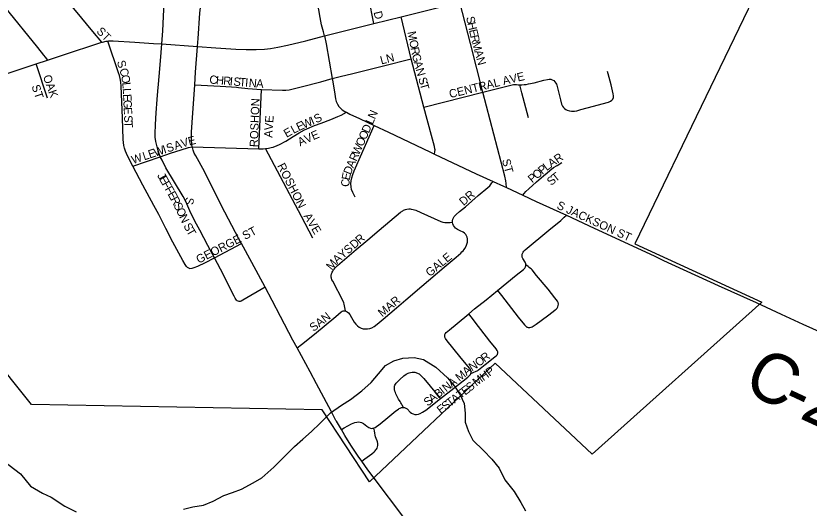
# Model space of a CAD drawing. Extents: x 1442749 to 1756758, y 235267 to 677782.
# Drawn here: x 1646641 to 1651408, y 541340 to 544298 of the extents above; entities that cross this region are included whole.
import ezdxf

# ---------------------------------------------------------------- set-up
doc = ezdxf.new("R2010")
doc.units = 0
for name, color, linetype in [('GM_X_City_Street', 7, 'Continuous'), ('GM_X_City_Street_Text', 7, 'Continuous'), ('GM_X_Corporation', 7, 'Continuous'), ('GM_X_County_Road', 7, 'Continuous'), ('GM_X_County_Road_Text', 7, 'Continuous'), ('GM_X_Minor_River', 7, 'Continuous'), ('GM_X_State_Route', 7, 'Continuous'), ('GM_X_US_Route', 7, 'Continuous')]:
    doc.layers.add(name, color=color, linetype=linetype)

msp = doc.modelspace()

# ---------------------------------------------------------------- linework, layer by layer
at = {"layer": 'GM_X_City_Street'}
for points in [[(1647518.4, 544129.4), (1647523.5, 544207.6), (1647532.8, 544381.2), (1647547.9, 544564.2), (1647560, 544727.6)], [(1646302.2, 544689.2), (1646572.2, 544351.9), (1646770.4, 544107.4), (1646807.5, 544061.8), (1646817, 544049.5), (1646830.4, 544032)], [(1648792.1, 544251.8), (1648762.5, 544407), (1648750.3, 544474.4), (1648741.6, 544522.3), (1648715.1, 544658.8)], [(1648496.2, 544178.1), (1648488.9, 544203.2), (1648477.7, 544244.8), (1648469.2, 544289), (1648418, 544590.5)], [(1647157.7, 544139.9), (1647104, 544204.3), (1646998.8, 544330), (1646926.7, 544416.6)], [(1649446.5, 543840.7), (1649373.8, 544132.7), (1649309.1, 544379.8)], [(1649016.9, 544039.8), (1648956.6, 544292.6)], [(1647342.9, 543395.8), (1647311.6, 543457.9), (1647299.3, 543484.7), (1647293, 543503.4), (1647289.7, 543519.4), (1647286.4, 543555.3), (1647281.6, 543686.4), (1647274.1, 543876.6), (1647271.5, 543899.4), (1647267.1, 543921.9), (1647262.8, 543940.5), (1647257, 543956.6), (1647193.3, 544146.6)], [(1648496.2, 544178.1), (1648504.8, 544129.9), (1648523.2, 544027), (1648541.7, 543921.4)], [(1647508.2, 543452.1), (1647507.6, 543453.3), (1647501.6, 543468.6), (1647491.6, 543503.3), (1647482.6, 543542.4), (1647478.6, 543568.8), (1647477.5, 543590.4), (1647480.7, 543642.8), (1647481.7, 543682.1), (1647484.5, 543714.8), (1647491, 543796.5), (1647494.1, 543845.6), (1647498.4, 543888.1), (1647502.8, 543933.8), (1647511.7, 544051.6), (1647518.4, 544129.4)], [(1646832, 543804.3), (1646762.8, 544009.5)], [(1648541.7, 543921.4), (1648590.7, 543933.2), (1648666.9, 543952.7), (1648841.9, 543996.1), (1649016.9, 544039.8)], [(1649092.4, 543749.5), (1649016.9, 544039.8)], [(1649670.3, 543884.2), (1649672.4, 543884.2), (1649682.5, 543884.2), (1649695.3, 543885.4), (1649707.3, 543886.7), (1649721.3, 543888.9), (1649756.5, 543896.7), (1649813.8, 543911.2), (1649836.1, 543916.8), (1649845.8, 543918), (1649855.6, 543917.4), (1649864.9, 543914.3), (1649873.3, 543909.1), (1649880.4, 543902.3), (1649886.1, 543894.4), (1649889.6, 543888.7), (1649891.9, 543882.6), (1649896.7, 543864.8), (1649913.4, 543793.3), (1649920.7, 543768), (1649925.9, 543756), (1649931.3, 543747.8), (1649938.1, 543740.7), (1649946.1, 543735.1), (1649954.8, 543731), (1649967.5, 543727.4), (1649980.9, 543725.8), (1649998.1, 543726.2), (1650011.7, 543728.2), (1650037, 543735.2), (1650075.2, 543744.9), (1650201.8, 543780.1), (1650213.9, 543785.2), (1650221.9, 543790.8), (1650228.2, 543798.2), (1650232.1, 543807.2), (1650233, 543816.9), (1650231.2, 543829.9), (1650218.1, 543884.2), (1650200.4, 543950.8), (1650197.2, 543963.5)], [(1648118, 543856.7), (1648243.9, 543851), (1648263.5, 543852), (1648282.9, 543854.6), (1648308.4, 543860.5), (1648356.1, 543872.5), (1648473.7, 543901.7), (1648541.7, 543921.4)], [(1648541.7, 543921.4), (1648545.3, 543901), (1648557.6, 543826.8), (1648562.2, 543800.6), (1648566.8, 543784.2), (1648573.6, 543768.6), (1648582.7, 543754), (1648591.6, 543743.4), (1648601.9, 543734.3), (1648618.9, 543723.1), (1648627.8, 543718.6)], [(1647716, 543883.1), (1647868.5, 543876.2), (1647937, 543871.8), (1647966.2, 543869.1), (1647979.2, 543867.8), (1648034.7, 543862.6), (1648118, 543856.7)], [(1648101.2, 543498.2), (1648118, 543856.7)], [(1649446.5, 543840.7), (1649632.2, 543885.1)], [(1649632.2, 543885.1), (1649637.8, 543885.8), (1649640.5, 543885.8), (1649644.7, 543885.8), (1649649.5, 543885.3), (1649659, 543884.6), (1649670.3, 543884.2)], [(1649720.9, 543685.3), (1649682.5, 543836.2), (1649670.3, 543884.2)], [(1649092.4, 543749.5), (1649446.5, 543840.7)], [(1649588.6, 543267), (1649586.6, 543290.8), (1649584.8, 543307.3), (1649579, 543335.5), (1649446.5, 543840.7)], [(1648141.9, 543500.7), (1648159.4, 543503.5), (1648175.4, 543507.2), (1648186.7, 543510), (1648210.8, 543518.6), (1648225.5, 543525.5), (1648263.1, 543545.8), (1648307.8, 543573.1), (1648344, 543595.4), (1648375.6, 543612.4), (1648390.2, 543619.5), (1648435.2, 543639.1), (1648475, 543654.2), (1648533.5, 543675.4), (1648575.8, 543693), (1648595.1, 543701.4), (1648627.8, 543718.6)], [(1648627.8, 543718.6), (1648648.4, 543708.1), (1648705.3, 543682.3), (1648794.9, 543640)], [(1649157.6, 543467.3), (1649159.7, 543482.5), (1649160.1, 543492.4), (1649159.2, 543500), (1649156.1, 543513.8), (1649137.8, 543578.6), (1649092.4, 543749.5)], [(1648681, 543208.5), (1648671.8, 543223.9), (1648665.5, 543237.2), (1648659, 543255.7), (1648655.9, 543271.8), (1648654.7, 543288.1), (1648655.8, 543307.8), (1648659.3, 543325.8), (1648665.5, 543344.6), (1648674.9, 543367), (1648682.7, 543384.5), (1648712, 543453.9), (1648794.9, 543640)], [(1648794.9, 543640), (1648880.2, 543599.7), (1649128.7, 543480.8), (1649157.6, 543467.3)], [(1647508.2, 543452.1), (1647570.2, 543472.3), (1647635.2, 543493.9), (1647679.1, 543506.3), (1647700.5, 543511.3)], [(1647700.5, 543511.3), (1648101.2, 543498.2)], [(1648101.2, 543498.2), (1648112.9, 543498.6), (1648128.1, 543498.8), (1648141.9, 543500.7)], [(1648425.4, 542962.2), (1648357.7, 543093.2), (1648141.9, 543500.7)], [(1647342.9, 543395.8), (1647508.2, 543452.1)], [(1647834.3, 542845.1), (1647795.5, 542917.3), (1647746.6, 543010.2), (1647725.9, 543047.4), (1647715.2, 543067.8), (1647687.4, 543127), (1647669.1, 543169), (1647653.9, 543198), (1647646.2, 543212.3), (1647593.9, 543298.5), (1647541.4, 543386), (1647519.8, 543430.1), (1647508.2, 543452.1)], [(1649157.6, 543467.3), (1649408, 543349.9), (1649509.2, 543303.5)], [(1647683.7, 542780.8), (1647673.1, 542785.9), (1647666.4, 542792.5), (1647658.2, 542803.4), (1647644.3, 542827.6), (1647584.6, 542937.9), (1647542.6, 543019.6), (1647499.5, 543104.4), (1647469.8, 543159.2), (1647404.3, 543280.5), (1647342.9, 543395.8)], [(1649686.8, 543221.2), (1649696, 543231.4), (1649705.5, 543242), (1649722.8, 543258.7), (1649770.3, 543299.9), (1649811.8, 543336), (1649833.6, 543354.8), (1649849.4, 543368.2), (1649872.7, 543386.1), (1649894, 543399.9), (1649922.6, 543416.9)], [(1649265.1, 543059.2), (1649264.8, 543066.8), (1649266.8, 543076.4), (1649270.7, 543085.3), (1649275.9, 543093.5), (1649287.1, 543105.4), (1649307.6, 543122.2), (1649343.3, 543151.2), (1649420, 543218), (1649476.9, 543266.1), (1649488.4, 543277.7), (1649501.8, 543294.3), (1649509.2, 543303.5)], [(1649509.2, 543303.5), (1649571.9, 543274.8), (1649588.6, 543267)], [(1649588.6, 543267), (1649686.8, 543221.2)], [(1649686.8, 543221.2), (1649768.1, 543183.3), (1649950.3, 543099.6)], [(1648621.5, 542524.8), (1648617.2, 542544.8), (1648615.1, 542554.9), (1648613.3, 542565), (1648611.2, 542573.4), (1648607.5, 542584.7), (1648544.9, 542703.6), (1648540.8, 542712.8), (1648538, 542721.2), (1648536.8, 542728.5), (1648536.8, 542732.6), (1648536.7, 542738.3), (1648538.4, 542747.9), (1648539.8, 542752.5), (1648541.8, 542757.1), (1648546.1, 542764.7), (1648549.9, 542771.4), (1648553.9, 542776.5), (1648559.9, 542784.3), (1648573.9, 542798.2), (1648686.4, 542893.6), (1648756.8, 542952.6), (1648824.4, 543009.8), (1648952.2, 543117.6), (1648965.7, 543126.9), (1648971.2, 543129.7), (1648977.3, 543132.8), (1648983.5, 543134.9), (1648989.8, 543136.5), (1649002.8, 543138.1), (1649009.6, 543138), (1649015.9, 543137.5), (1649028.8, 543135.1), (1649044.4, 543130), (1649074.4, 543116.8), (1649195.7, 543062), (1649206.5, 543058.9), (1649218.4, 543056.8), (1649229.5, 543055.7), (1649239.6, 543055.7), (1649250.4, 543056.8), (1649265.1, 543059.2)], [(1649705.8, 542802), (1649705.2, 542808), (1649703.6, 542813.4), (1649701.2, 542818.3), (1649687.5, 542840.7), (1649684.3, 542849), (1649683.4, 542853.8), (1649683.1, 542857.4), (1649683.1, 542861.7), (1649683.9, 542865.8), (1649684.8, 542870), (1649686.9, 542873.9), (1649689.4, 542878.6), (1649693.6, 542883.8), (1649702.5, 542892.6), (1649843.7, 543009.8), (1649915.5, 543069.4), (1649936.8, 543087.9), (1649950.3, 543099.6)], [(1649950.3, 543099.6), (1650116.8, 543023.1), (1650477.8, 542856.4)], [(1648621.5, 542524.8), (1648623.7, 542524.4), (1648632.4, 542520), (1648639.8, 542513.7), (1648648.2, 542503.5), (1648658.5, 542486.5), (1648674.3, 542457.7), (1648684, 542444.6), (1648693.4, 542435.4), (1648704.1, 542427.7), (1648715.8, 542422), (1648728.4, 542418.2), (1648741.4, 542416.5), (1648754.5, 542416.9), (1648767.3, 542419.6), (1648779.6, 542424), (1648794, 542431.9), (1648812.7, 542445.3), (1648848, 542474.7), (1648927.5, 542543.2), (1648985.1, 542592.1), (1649079.9, 542673), (1649214.7, 542787.9), (1649287.6, 542849.1), (1649315.1, 542872.4), (1649321.9, 542879.6), (1649328.7, 542886.7), (1649334.4, 542894.4), (1649338.4, 542899.9), (1649346.6, 542914.1), (1649351.7, 542926.2), (1649355.1, 542938.9), (1649356.1, 542948.7), (1649355.7, 542958.5), (1649353.6, 542968.1), (1649349.9, 542977.2), (1649344.4, 542985.3), (1649337.5, 542992.2), (1649329.5, 542997.9), (1649311.9, 543006.8), (1649294.1, 543015.4), (1649283.5, 543023.2), (1649276.8, 543030.3), (1649271.3, 543038.5), (1649267.3, 543047.6), (1649265.1, 543057.1), (1649265.1, 543059.2)], [(1647834.3, 542845.1), (1647996.2, 542931.1)], [(1647683.7, 542780.8), (1647700, 542782.3), (1647712.7, 542785.4), (1647734, 542793.9), (1647781.2, 542816.7), (1647834.3, 542845.1)], [(1648139.4, 542667.5), (1648004.6, 542589.2), (1647994.8, 542584.6), (1647988.7, 542582.3), (1647982.9, 542581.9), (1647976.3, 542583.1), (1647971.5, 542585.8), (1647967.8, 542589.2), (1647963.2, 542594.9), (1647958.9, 542601.8), (1647952.7, 542612.8), (1647870.3, 542775.1), (1647834.3, 542845.1)], [(1649535.6, 542648.4), (1649647.9, 542739.7), (1649691.5, 542775), (1649699, 542782.8), (1649703.2, 542789.2), (1649704.6, 542792.7), (1649705.6, 542796.9), (1649706, 542800.4), (1649705.8, 542802)], [(1649535.6, 542648.4), (1649559.5, 542617.8), (1649660.5, 542488.1), (1649696.8, 542441.8), (1649701, 542437.2), (1649705.3, 542432.8), (1649712.4, 542428.5), (1649715.9, 542426.7), (1649720.7, 542426.1), (1649729.1, 542425.9), (1649737.8, 542427.8), (1649743, 542429.7), (1649749, 542432.7), (1649767.6, 542445.1), (1649835.9, 542496.1), (1649870.2, 542521.9), (1649881.2, 542530.7), (1649887.6, 542535.9), (1649893.7, 542542.5), (1649898.3, 542550.2), (1649901, 542558.2), (1649901.2, 542566.7), (1649899.1, 542575), (1649895.1, 542582.9), (1649880.1, 542603.8), (1649840, 542655.7), (1649770.3, 542738.8), (1649743.2, 542771.1), (1649738.8, 542775.2), (1649733.1, 542780.7), (1649725.8, 542786.6), (1649719.8, 542791.6), (1649705.8, 542802)], [(1649363.3, 542508), (1649398.2, 542537.2), (1649467.2, 542592.7), (1649535.6, 542648.4)], [(1648330.9, 542303.5), (1648357.6, 542324.3), (1648435, 542384.7), (1648563.6, 542492), (1648596.1, 542519.8), (1648601.6, 542523.2), (1648607.7, 542525.3), (1648614.1, 542526.1), (1648621.5, 542524.8)], [(1649375.8, 542149.2), (1649376, 542149.7), (1649377, 542157.4), (1649376, 542164.9), (1649373.3, 542172), (1649370.5, 542176.9), (1649367.7, 542181.2), (1649308.7, 542252.2), (1649232.1, 542346.3), (1649223, 542359.1), (1649220.9, 542363.2), (1649219.4, 542367), (1649218.3, 542371.4), (1649218.1, 542374.9), (1649218.8, 542380.3), (1649219.9, 542384.3), (1649221.8, 542387.9), (1649227.4, 542394.7), (1649246.6, 542411.9), (1649292.5, 542448.9), (1649363.3, 542508)], [(1649375.8, 542149.2), (1649384.4, 542152.7), (1649393.6, 542156.4), (1649403.5, 542160.3), (1649408.2, 542162.5), (1649412.9, 542164.7), (1649416.8, 542167.6), (1649420.4, 542170.2), (1649460.9, 542203), (1649520.3, 542249.3), (1649529.9, 542257.4), (1649532.9, 542260.6), (1649534.7, 542264), (1649536.2, 542267.5), (1649537.1, 542271.7), (1649537.2, 542275.8), (1649536.7, 542279.9), (1649535.3, 542283.4), (1649533.7, 542287.7), (1649526.7, 542297.6), (1649489.9, 542343.9), (1649400.6, 542457.6), (1649391, 542470.6), (1649363.3, 542508)], [(1648969.8, 541944.5), (1648963.2, 541958), (1648959.4, 541965.8), (1648954.9, 541973.4), (1648950, 541981.2), (1648941.3, 541995.2), (1648928.5, 542018.6), (1648924.8, 542027.8), (1648922.1, 542034.3), (1648919.2, 542042.9), (1648917.2, 542052.1), (1648916.3, 542061.4), (1648916.2, 542067.7), (1648917.2, 542072.2), (1648919.4, 542079.3), (1648922.8, 542085.9), (1648926.1, 542090.8), (1648931.5, 542096.8), (1648948, 542113.4), (1648973.4, 542134.6), (1648987.3, 542144.2), (1648999.5, 542150.7), (1649005.5, 542153), (1649012.8, 542155), (1649023.2, 542156.6), (1649033.8, 542156.7), (1649039.3, 542156.4), (1649044.3, 542155.1), (1649049.5, 542153.3), (1649054.4, 542151.7), (1649059.1, 542149.1), (1649063.7, 542146.5), (1649069.1, 542142.2), (1649074.6, 542137.8), (1649092.9, 542118.3), (1649167.9, 542027.4), (1649192.6, 541998.2)], [(1649192.6, 541998.2), (1649272.8, 542060.7), (1649357, 542127.8), (1649368.1, 542136.6), (1649373.8, 542143.8), (1649375.8, 542149.2)], [(1648969.8, 541944.5), (1648976.3, 541943.8), (1648984.4, 541940.8), (1648991.6, 541935.9), (1649009.6, 541917.1), (1649018.1, 541910.6), (1649022.4, 541907.9), (1649027.8, 541905.7), (1649038.3, 541903), (1649049.3, 541902.7), (1649059.8, 541904.5), (1649069.8, 541908), (1649084.9, 541916.1), (1649104.2, 541929.4), (1649192.6, 541998.2)], [(1648792.8, 541821.5), (1648794.3, 541821.9), (1648800.9, 541825.4), (1648830.2, 541847.3), (1648876.7, 541884), (1648924.8, 541924), (1648939.6, 541935.7), (1648945, 541938.5), (1648950.4, 541941.4), (1648959, 541943.9), (1648967.7, 541944.8), (1648969.8, 541944.5)], [(1648597, 541812.5), (1648614.1, 541821.8), (1648657.7, 541845.7), (1648667.7, 541850.3), (1648677.8, 541853.7), (1648689.8, 541857), (1648701.8, 541858.1), (1648710.5, 541857), (1648719, 541854.1), (1648729.7, 541848.3), (1648750.4, 541832.6), (1648761.9, 541824.7), (1648772, 541820.6), (1648779.4, 541819.4), (1648787, 541819.8), (1648792.8, 541821.5)], [(1648719.5, 541622.3), (1648737.8, 541635.6), (1648779.6, 541665.8), (1648794.2, 541678.3), (1648800, 541684.2), (1648805, 541689.9), (1648808.6, 541695.1), (1648811.8, 541700), (1648814.9, 541708.2), (1648816.2, 541716.8), (1648815.3, 541728.9), (1648814, 541737.5), (1648811.8, 541744.3), (1648805.9, 541758.8), (1648803, 541768.6), (1648800.7, 541779.2), (1648798.4, 541789.8), (1648795.8, 541803.6), (1648792.8, 541821.5)]]:
    msp.add_lwpolyline(points, dxfattribs=at)
at = {"layer": 'GM_X_Corporation'}
msp.add_lwpolyline([(1652114.9, 545011.1), (1651269.8, 544813.5), (1650361.2, 542928.4), (1651124.9, 542577.6), (1650104.1, 541664), (1649520.7, 542211.3), (1648766.1, 541499), (1648482, 541930.2), (1646734.2, 541962.5), (1645443.9, 543575.4), (1644770.3, 543343.8), (1644478.4, 543615.9), (1644333.9, 543780.2), (1643956.3, 544219.1), (1643887.6, 544303.8), (1644660.8, 544533), (1644252.8, 545033.8), (1646118.2, 546637.1), (1648217.2, 547777.1)], dxfattribs=at)
at = {"layer": 'GM_X_County_Road'}
for points in [[(1650477.8, 542856.4), (1650533.9, 542829.1), (1650862.2, 542678.3), (1651089.3, 542575), (1651240.7, 542505.1)], [(1651240.7, 542505.1), (1651371.1, 542445.7), (1651526.3, 542374.9)]]:
    msp.add_lwpolyline(points, dxfattribs=at)
at = {"layer": 'GM_X_Minor_River'}
for points in [[(1647647.8, 541333.2), (1647704.2, 541348.6), (1647768.6, 541357.9), (1647827.2, 541381.3), (1647889.9, 541416.7), (1647942.3, 541434.1), (1647996.8, 541453.6), (1648067.6, 541492.9), (1648118.2, 541522.4), (1648191.2, 541585.8), (1648250.2, 541643.3), (1648315.3, 541710.7), (1648366, 541754.3), (1648416.8, 541799.8), (1648467.6, 541849.4), (1648532.7, 541912.9), (1648597.5, 541958.3), (1648652.2, 541993.8), (1648721.1, 542045.1), (1648775.9, 542094.7), (1648820.8, 542146.3), (1648861.6, 542198), (1648912.1, 542225.5), (1648966.5, 542240.9), (1649034.9, 542246.2), (1649091, 542233.5), (1649164.7, 542186.6), (1649234.3, 542123.6), (1649277.9, 542073), (1649311.4, 542020.4), (1649334.9, 541968), (1649340.2, 541909.8), (1649341.6, 541857.6), (1649361, 541801.3), (1649386.4, 541748.8), (1649452, 541685.9), (1649501.6, 541635.2), (1649545.1, 541580.5), (1649580.4, 541509.9), (1649635.8, 541439.1), (1649675.2, 541374.5), (1649702.7, 541324)], [(1645718.9, 542076.2), (1645800.7, 542078), (1645876.9, 542067.1), (1645927.1, 542062.6), (1646005.2, 542043.6), (1646067.3, 542032.9), (1646121.4, 542022.3), (1646193.4, 541997.4), (1646253.2, 541956.6), (1646286.7, 541904.1), (1646333.9, 541815.3), (1646375.2, 541748.6), (1646424.7, 541685.9), (1646478.7, 541669.2), (1646538.7, 541642.5), (1646600.4, 541597.7), (1646668.1, 541546.8), (1646729.5, 541471.9), (1646801.3, 541430.9), (1646853.2, 541406.3), (1646934.9, 541351.2), (1647002.8, 541318.4)]]:
    msp.add_lwpolyline(points, dxfattribs=at)
at = {"layer": 'GM_X_State_Route'}
for points in [[(1647735.6, 544162.2), (1647747.4, 544314.8), (1647753.7, 544383.3), (1647768.6, 544566.5), (1647780.5, 544710.2), (1647789.9, 544778), (1647800.3, 544839.3), (1647811.3, 544890.3), (1647824.4, 544940.8), (1647839.6, 544990.3), (1647864.7, 545068.1), (1647894, 545151.3), (1647908.1, 545190.6), (1647977.3, 545390), (1647986.8, 545417.4), (1648035.5, 545553.3), (1648074.5, 545664.5), (1648116.1, 545778), (1648129.3, 545813.6)], [(1647701.8, 543506.3), (1647700.5, 543511.3), (1647698.3, 543525.1), (1647696.6, 543557.4), (1647697.2, 543599.7), (1647701.3, 543658.3), (1647716, 543883.1), (1647720.7, 543959.4), (1647731.9, 544114.8), (1647735.6, 544162.2)], [(1648567.7, 541862.2), (1648564.8, 541867.1), (1648535.9, 541922.6), (1648522.1, 541948.8), (1648447.4, 542087.3), (1648408.9, 542159.6), (1648330.9, 542303.5), (1648305.8, 542349.8), (1648231, 542492), (1648181.1, 542587.9), (1648139.4, 542667.5), (1648058.1, 542815.9), (1647996.2, 542931.1), (1647983.7, 542954.5), (1647875.2, 543160.5), (1647773.9, 543362.1), (1647722.2, 543456.3), (1647713.2, 543473.5), (1647705.7, 543491.1), (1647701.8, 543506.3)], [(1648793.5, 541519.4), (1648756.7, 541569.8), (1648719.5, 541622.3), (1648697.9, 541652.7), (1648654.2, 541718.1), (1648618.1, 541776.6), (1648597, 541812.5), (1648567.7, 541862.2)], [(1648980.2, 541274.7), (1648972.8, 541283.8), (1648793.5, 541519.4)]]:
    msp.add_lwpolyline(points, dxfattribs=at)
at = {"layer": 'GM_X_US_Route'}
msp.add_lwpolyline([(1646577.3, 543947.6), (1646762.8, 544009.5), (1646830.4, 544032), (1646944.4, 544070.1), (1647128, 544131.1), (1647157.7, 544139.9), (1647162.2, 544141.2), (1647184, 544145.7), (1647193.3, 544146.6), (1647199.7, 544147.3), (1647225.2, 544147.6), (1647356, 544139.6), (1647467.3, 544132.8), (1647518.4, 544129.4), (1647731.9, 544114.8), (1647841.8, 544106.1), (1647963.4, 544098.1), (1648025.8, 544096.6), (1648085.1, 544096.5), (1648134.5, 544098.8), (1648170.6, 544102.7), (1648216.2, 544110.2), (1648274.1, 544122.6), (1648382.7, 544148.9), (1648496.2, 544178.1), (1648608.2, 544206.2), (1648792.1, 544251.8), (1648956.6, 544292.6), (1649309.1, 544379.8)], dxfattribs=at)

# ---------------------------------------------------------------- texts
at = {"layer": 'GM_X_City_Street_Text'}
for s, rotation, p in [('D', 283.2479, (1648790.4, 544320.4)), ('S', 282.8963, (1649346.2, 544289.2)), ('H', 282.8914, (1649354.1, 544254.9)), ('ST', 315, (1647121.7, 544201.4)), ('M', 281.0492, (1648994.3, 544200.9)), ('E', 282.8963, (1649363.9, 544212)), ('O', 281.0441, (1649004.4, 544149.1)), ('R', 283.2589, (1649371.8, 544177.4)), ('M', 285.2466, (1649381.4, 544137)), ('R', 281.0194, (1649012.8, 544105.9)), ('LN', 14.7351, (1648837.4, 544005.8)), ('G', 283.2204, (1649020.8, 544065)), ('A', 285.7285, (1649395.4, 544085.6)), ('N', 285.7427, (1649407.3, 544043.2)), ('S', 287.7613, (1647247.1, 544021.8)), ('A', 285.5291, (1649031.4, 544020)), ('C', 286.876, (1647261.8, 543975.9)), ('N', 285.5862, (1649043.2, 543977.6)), ('CENTRAL AVE', 13.7439, (1649251.1, 543803.5)), ('OAK', 289.6509, (1646802.7, 543933.9)), ('O', 279.2827, (1647272.9, 543939.7)), ('C', 355.2828, (1647802.2, 543891.7)), ('H', 355.2291, (1647841.7, 543888.5)), ('R', 355.2704, (1647885.6, 543884.8)), ('I', 355.2727, (1647925, 543881.5)), ('S', 355.2409, (1647946.9, 543879.7)), ('T', 355.278, (1647982.1, 543876.8)), ('I', 355.2727, (1648017.1, 543873.9)), ('N', 355.2514, (1648039, 543872.1)), ('A', 356.1532, (1648083.7, 543868.4)), ('S', 285.6002, (1649058.6, 543922.4)), ('T', 285.5754, (1649068.1, 543888.6)), ('ST', 288.4393, (1646734.4, 543875.7)), ('L', 275.4442, (1647279.9, 543897.2)), ('L', 273.2253, (1647283.2, 543862.6)), ('E', 272.6249, (1647285.2, 543827.6)), ('G', 272.6636, (1647286.8, 543792.4)), ('ROSHON', 87.9915, (1648095.6, 543508.7)), ('E', 272.6522, (1647288.8, 543748.4)), ('S', 26.246, (1648446.5, 543652)), ('N', 66.0952, (1648799.1, 543674)), ('S', 272.6249, (1647291.1, 543700.1)), ('T', 272.6665, (1647292.7, 543664.9)), ('AVE', 86.0569, (1648181.5, 543564.7)), ('E', 24.5615, (1648340, 543604.6)), ('W', 23.6996, (1648371.8, 543619.2)), ('I', 23.6694, (1648424.2, 543642.2)), ('L', 66.0985, (1648784.9, 543641.8)), ('E', 29.2298, (1648267.6, 543564.9)), ('L', 27.9825, (1648309.6, 543588.4)), ('D', 66.0952, (1648761.7, 543589.5)), ('V', 17.3149, (1647641.5, 543505.9)), ('E', 14.6393, (1647682.9, 543518.8)), ('A', 25.1476, (1648348.9, 543513.8)), ('V', 24.5217, (1648388.6, 543532.5)), ('E', 23.6685, (1648428.4, 543550.6)), ('O', 66.0952, (1648726, 543509.1)), ('O', 66.0952, (1648743.9, 543549.3)), ('W', 18.4308, (1647478.9, 543451.7)), ('I', 18.4211, (1647533.2, 543469.8)), ('S', 18.4004, (1647554, 543476.8)), ('A', 18.4142, (1647600, 543492.1)), ('W', 66.0972, (1648702.8, 543456.8)), ('W', 18.4084, (1647345.3, 543407.2)), ('L', 18.4004, (1647412.1, 543429.5)), ('E', 18.4004, (1647445.5, 543440.6)), ('R', 66.1287, (1648686.8, 543420.5)), ('R', 34.7372, (1649896.1, 543410.2)), ('A', 66.1729, (1648669.1, 543380.3)), ('ST', 284.9378, (1649561.7, 543431.6)), ('A', 33.4719, (1649858.4, 543385.3)), ('ROSHON', 297.0124, (1648210.2, 543398.2)), ('D', 68.0525, (1648652.8, 543339.9)), ('O', 40.4828, (1649771.2, 543313.8)), ('P', 40.4946, (1649804.7, 543342.4)), ('L', 36.6021, (1649830.8, 543364.7)), ('J', 299.5768, (1647488.4, 543338.5)), ('E', 299.5721, (1647499.3, 543319.4)), ('E', 78.7222, (1648646.6, 543307.7)), ('P', 40.4946, (1649744.4, 543291)), ('S', 41.2116, (1649858.7, 543275)), ('T', 37.8918, (1649884.5, 543297.7)), ('F', 299.5721, (1647516.7, 543288.8)), ('C', 88.251, (1648645.6, 543270.3)), ('F', 299.3518, (1647534, 543258.2)), ('E', 298.7151, (1647551.2, 543227.7)), ('DR', 40.6039, (1649330.9, 543154.6)), ('R', 297.4994, (1647568, 543197)), ('S', 259.4482, (1647664, 543211.7)), ('S', 296.5651, (1647586.2, 543162.1)), ('O', 295.4314, (1647601.8, 543130.8)), ('S JACKSON ST', 335.3521, (1649886.8, 543142.8)), ('N', 295.5023, (1647620.7, 543091)), ('AVE', 300.9612, (1648368.3, 543095.2)), ('S', 297.5874, (1647646.4, 543037.7)), ('T', 299.9413, (1647663.8, 543004.6)), ('GEORGE ST', 27.2381, (1647740.2, 542808.4)), ('D', 40.9544, (1648674.3, 542895.3)), ('R', 40.8911, (1648707.5, 542924.2)), ('Y', 40.8858, (1648604.4, 542834.8)), ('S', 40.9132, (1648637.7, 542863.6)), ('A', 41.6916, (1648571.7, 542805.7)), ('GALE', 39.6101, (1649128.6, 542728)), ('M', 50.367, (1648539.4, 542766.4)), ('MAR', 40.0366, (1648842.7, 542486)), ('SAN', 37.6923, (1648429.3, 542398.2)), ('O', 37.7303, (1649423.4, 542187.4)), ('R', 37.8732, (1649458.3, 542214.4)), ('A', 41.4005, (1649350.3, 542133.2)), ('N', 32.017, (1649381.6, 542161)), ('P', 37.7084, (1649487.9, 542128.9)), ('M', 38.4354, (1649306.8, 542098.5)), ('M', 37.1067, (1649408.7, 542070.4)), ('H', 35.5936, (1649450.5, 542102)), ('N', 37.9497, (1649226.7, 542036)), ('A', 37.9869, (1649261.4, 542063.1)), ('S', 38.2882, (1649369.3, 542038)), ('B', 38.0085, (1649178.2, 541998.1)), ('I', 37.9632, (1649209.3, 542022.5)), ('T', 37.6738, (1649313.1, 541994.6)), ('E', 37.6785, (1649341, 542016.1)), ('S', 37.9684, (1649115.7, 541949.4)), ('A', 37.9497, (1649143.4, 541971)), ('T', 37.6391, (1649250.4, 541946.3)), ('A', 37.6352, (1649278.3, 541967.7)), ('E', 37.6186, (1649194.6, 541903.3)), ('S', 37.6186, (1649222.5, 541924.7))]:
    msp.add_text(s, height=50, rotation=rotation, dxfattribs=at).set_placement(p)
at = {"layer": 'GM_X_County_Road_Text'}
for s, rotation, p in [('C', 333.0893, (1651000.5, 542052.5)), ('2', 335.3494, (1651343.5, 541883.2)), ('-', 334.9589, (1651229.9, 541936.3))]:
    msp.add_text(s, height=300, rotation=rotation, dxfattribs=at).set_placement(p)

doc.saveas('drawing.dxf')
